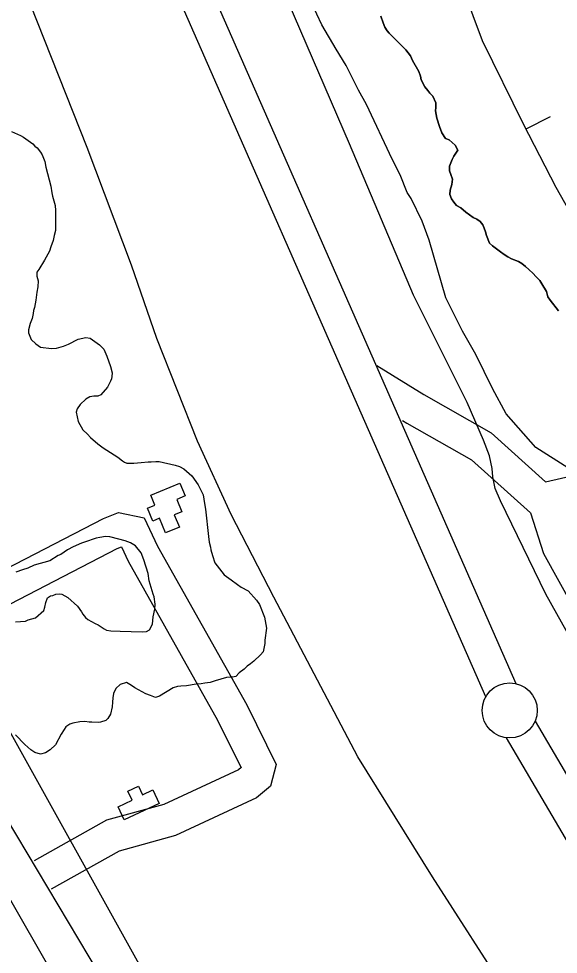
# Model space of a CAD drawing. Extents: x 3187622 to 3225504, y 800805 to 826213.
# Drawn here: x 3198035 to 3198524, y 815754 to 816603 of the extents above; entities that cross this region are included whole.
import ezdxf

# ---------------------------------------------------------------- set-up
doc = ezdxf.new("R2010")
doc.units = 0
for name, color, linetype in [('V-BLDG-OTLN', 7, 'Continuous'), ('V-BORW-LINE', 7, 'Continuous'), ('V-LEVE-TOET', 7, 'Continuous'), ('V-ROAD-CNTR', 7, 'Continuous'), ('V-SITE-VEGE', 7, 'Continuous'), ('V-SURV-LINE', 7, 'Continuous'), ('V-TOPO-SHOR', 7, 'Continuous')]:
    doc.layers.add(name, color=color, linetype=linetype)

msp = doc.modelspace()

# ---------------------------------------------------------------- linework, layer by layer
at = {"layer": 'V-BLDG-OTLN'}
for points in [[(3198154.88, 816170.79), (3198181.07, 816181.66), (3198185.87, 816170.09), (3198178.36, 816166.97), (3198183.03, 816155.73), (3198176.13, 816152.87), (3198180.73, 816141.8), (3198168.22, 816136.61), (3198162.72, 816149.87), (3198156.53, 816147.3), (3198151.67, 816159), (3198158.59, 816161.87)], [(3198130.61, 815876.07), (3198125.06, 815887.87), (3198137.93, 815893.92), (3198133.98, 815902.33), (3198143.6, 815906.86), (3198147.33, 815898.92), (3198156.6, 815903.28), (3198162.37, 815891.01)]]:
    msp.add_lwpolyline(points, close=True, dxfattribs=at)
at = {"layer": 'V-BORW-LINE'}
msp.add_line((3198495.23, 816503.23), (3198517.49, 816514.6), dxfattribs=at)
msp.add_lwpolyline([(3198568.83, 816647.94), (3198618.56, 816574.47), (3198669.97, 816471.47), (3198707.47, 816379.41), (3198713.69, 816347.99), (3198712.72, 816290.03), (3198688.24, 816275.12), (3198648.17, 816278.67), (3198618.81, 816274.96), (3198601.36, 816306.78), (3198582.78, 816343.62), (3198522.37, 816450.14), (3198492.95, 816507.69), (3198455.69, 816583.1), (3198438.62, 816628.78)], dxfattribs=at)
at = {"layer": 'V-LEVE-TOET'}
for points in [[(3199038.46, 814774.71), (3198954.23, 814915.13), (3198885.16, 815041.44), (3198806.08, 815179.48), (3198723.37, 815315), (3198643.57, 815440.7), (3198563.76, 815574.54), (3198481.45, 815713.78), (3198410.45, 815824.36), (3198342.68, 815933.42), (3198266.33, 816078.24), (3198227.64, 816153.42), (3198197.23, 816219.82), (3198160.35, 816313.17), (3198137.42, 816379.6), (3198097.07, 816486.5), (3198045.77, 816616.04), (3197985.39, 816754.21), (3197919.34, 816902.41), (3197851.81, 817066.55), (3197796.16, 817197.48), (3197791.83, 817206.36)], [(3198717.68, 815720.99), (3198659.66, 815821.73), (3198585.77, 815951.06), (3198513.2, 816080.85), (3198472.1, 816165.83), (3198467.27, 816176.98), (3198465.04, 816187.42), (3198464.53, 816194.91), (3198462.16, 816206.49), (3198456.58, 816220.74), (3198441.8, 816254.83), (3198393.14, 816352.3), (3198335.01, 816489.62), (3198279.48, 816618.59)]]:
    msp.add_lwpolyline(points, dxfattribs=at)
at = {"layer": 'V-ROAD-CNTR'}
for points in [[(3196713.68, 817771.96), (3197033.37, 817369.56), (3197518.56, 816706.43), (3197696.12, 816440.38), (3197786.96, 816304.82), (3197929.45, 816035.02), (3198117.23, 815720.41), (3198405.45, 815172.43), (3198695.32, 814623.59), (3198961.87, 814142.68), (3199096.57, 813930.65)], [(3198359.76, 816288.57), (3198402.46, 816262.08), (3198463.49, 816227.45), (3198512.81, 816182.84), (3198541.94, 816189.63), (3198673.58, 816245.61), (3198787.68, 816285.29), (3198839.23, 816298.72), (3198918.53, 816318.9), (3198985.29, 816367.38), (3199193.82, 816467.19), (3199271.67, 816509.46), (3199330.76, 816546.33), (3199355.05, 816566.28)], [(3198383.15, 816238.75), (3198387.15, 816236.28), (3198445.81, 816202.98), (3198499.14, 816154.76)], [(3197924.95, 816053.08), (3198111.96, 816149.64), (3198125.4, 816154.96), (3198148.84, 816150.25), (3198160.87, 816124.56), (3198242, 815980.64), (3198268.57, 815926.44), (3198263.45, 815906.77), (3198250.62, 815895.99), (3198177.1, 815861.97), (3198126.08, 815847.84), (3198064.42, 815813.36)], [(3198499.14, 816154.76), (3198511.01, 816117.82), (3198549.58, 816048.05), (3198634.31, 815858.24), (3198700.68, 815724.96), (3198827.77, 815509.22), (3198903.64, 815403.38), (3199036.5, 815189.45), (3199132.17, 815033.92), (3199184.52, 814975.64), (3199221.62, 814921.72)], [(3197937.96, 816026.03), (3198124.4, 816122.3), (3198128.19, 816123.8), (3198128.09, 816123.82), (3198134.18, 816110.81), (3198215.44, 815966.66), (3198236.73, 815923.22), (3198236.83, 815923.58), (3198234.39, 815921.53), (3198166.73, 815890.23), (3198114.59, 815875.78), (3198048.96, 815839.08)]]:
    msp.add_lwpolyline(points, dxfattribs=at)
at = {"layer": 'V-SITE-VEGE'}
for points in [[(3198532.97, 816195.58), (3198504.16, 816214.11), (3198477.25, 816244.73), (3198464.82, 816267.64), (3198449.49, 816298.57), (3198437.64, 816319.64), (3198422.3, 816349.96), (3198407.37, 816402.33), (3198400.97, 816419.61), (3198390.95, 816440.03), (3198387.38, 816445.61), (3198380.95, 816461.67), (3198373.87, 816475.9), (3198350.31, 816525.38), (3198343.21, 816538.38), (3198332, 816560.66), (3198323.09, 816575.54), (3198310.04, 816597.85), (3198291.8, 816636.8)], [(3198363.51, 816605.64), (3198365.67, 816599.58), (3198367.21, 816595.49), (3198369.1, 816592.37), (3198371.17, 816590.05), (3198376.43, 816584.75), (3198386, 816575.14), (3198390.28, 816569.69), (3198392.15, 816565.27), (3198397.8, 816555.41), (3198399.34, 816550.99), (3198400.09, 816547.73), (3198403.39, 816541.49), (3198406.09, 816538.19), (3198407.99, 816535.71), (3198410.7, 816532.9), (3198413.34, 816526.83), (3198413.42, 816522.6), (3198413.2, 816519.52), (3198414.37, 816513), (3198416.83, 816505.47), (3198418.67, 816499.75), (3198422.15, 816494.64), (3198425.53, 816493.28), (3198430.81, 816488.62), (3198433.32, 816484.03), (3198431.64, 816481.3), (3198429.64, 816478.57), (3198428.27, 816475.35), (3198425.89, 816469.54), (3198425.8, 816465.16), (3198426.88, 816461.89), (3198428.42, 816457.63), (3198427.84, 816452.77), (3198426.28, 816447.76), (3198426.04, 816443.7), (3198427.42, 816439.77), (3198429.64, 816436.64), (3198432.02, 816433.83), (3198435.88, 816431.48), (3198440.52, 816427.82), (3198443.88, 816425.15), (3198447.25, 816422.98), (3198450.64, 816421.45), (3198453.68, 816419.11), (3198455.9, 816416.15), (3198457.3, 816413.03), (3198458.54, 816409.76), (3198459.29, 816406.65), (3198461.91, 816399.61), (3198464.79, 816397.12), (3198468.48, 816394.45), (3198472, 816391.62), (3198475.2, 816389.12), (3198478.58, 816387.1), (3198481.96, 816385.41), (3198488.25, 816383.02), (3198491.46, 816381.01), (3198494.82, 816378.34), (3198497.85, 816375.52), (3198501.52, 816372.04), (3198504.07, 816369.39), (3198507.57, 816365.58), (3198509.64, 816362.78), (3198513.88, 816355.71), (3198515.09, 816350.97), (3198516.98, 816347.68), (3198524.76, 816338.27)], [(3198028.39, 816501.02), (3198036.57, 816497.33), (3198039.29, 816495.71), (3198047.81, 816489.65), (3198049.74, 816487.64), (3198051.67, 816486.04), (3198054.74, 816482.05), (3198056.27, 816479.66), (3198058.51, 816473.72), (3198059.59, 816468.6), (3198063.97, 816451.22), (3198065.03, 816445.31), (3198065.75, 816442.15), (3198067.95, 816433.86), (3198068.26, 816429.14), (3198068.47, 816420.1), (3198068.3, 816411.06), (3198067.03, 816406.37), (3198066.16, 816402.07), (3198064.08, 816396.22), (3198062.83, 816392.31), (3198058.35, 816384.15), (3198053.08, 816375.6), (3198051.46, 816373.28), (3198051.39, 816369.74), (3198052.49, 816365.4), (3198052.38, 816359.9), (3198051.5, 816355.2), (3198050.57, 816347.76), (3198049.27, 816341.1), (3198048.43, 816338.37), (3198047.98, 816335.62), (3198047.11, 816331.32), (3198045.45, 816326.64), (3198043.77, 816320.78), (3198043.71, 816318.03), (3198046.35, 816312.08), (3198050.59, 816308.07), (3198054.86, 816305.24), (3198064.66, 816303.87), (3198069.38, 816304.17), (3198075.7, 816306.02), (3198080.06, 816307.9), (3198088.79, 816312.44), (3198095.89, 816313.88), (3198099.81, 816313.41), (3198108.33, 816307.35), (3198112.19, 816303.35), (3198114.82, 816297.01), (3198118.17, 816287.52), (3198119.63, 816281.99), (3198119.56, 816278.45), (3198119.13, 816276.5), (3198118.3, 816274.16), (3198115.45, 816268.71), (3198109.42, 816261.75), (3198106.65, 816260.63), (3198103.11, 816260.7), (3198099.56, 816259.98), (3198095.99, 816258.08), (3198090.79, 816253.08), (3198087.96, 816249.2), (3198087.12, 816246.08), (3198088.92, 816237.79), (3198093.1, 816230.24), (3198097.34, 816226.23), (3198100.03, 816223.04), (3198106.6, 816217.41), (3198111.64, 816213.78), (3198124.83, 816205.27), (3198129.09, 816202.05), (3198131.03, 816200.83), (3198132.98, 816200.01), (3198139.26, 816199.88), (3198145.96, 816200.54), (3198152.25, 816201.21), (3198155, 816201.15), (3198159.33, 816201.46)], [(3198159.33, 816201.46), (3198162.47, 816201.4), (3198176.94, 816197.98), (3198180.85, 816196.72), (3198184.74, 816194.68), (3198192.08, 816188.26), (3198197.82, 816180.29), (3198202.36, 816171.16), (3198203.39, 816163.28), (3198204.46, 816158.16), (3198207.13, 816133.35), (3198207.82, 816128.23), (3198208.9, 816123.5), (3198209.25, 816121.13), (3198210.72, 816116), (3198212.95, 816109.27), (3198221.39, 816098.5), (3198227.59, 816094.06), (3198233.4, 816089.63), (3198236.89, 816087.2), (3198243.11, 816083.94), (3198250.8, 816075.54), (3198253.48, 816071.56), (3198257.97, 816060.08), (3198259.74, 816050.22), (3198258.35, 816039.24), (3198258.29, 816036.1), (3198256.58, 816028.67), (3198254.17, 816025.97), (3198248.16, 816020.19), (3198245.37, 816017.89), (3198242.18, 816015.59), (3198239.38, 816012.89), (3198234.99, 816009.44), (3198231.79, 816006.36), (3198229.02, 816005.63), (3198226.67, 816005.67), (3198223.52, 816005.34), (3198213.24, 816002.4), (3198208.5, 816000.92), (3198203.77, 816000.22), (3198200.62, 815999.5), (3198195.9, 815999.2), (3198187.22, 815997.79), (3198182.11, 815997.5), (3198178.96, 815997.17), (3198175.01, 815996.07), (3198162.68, 815988.44), (3198159.12, 815987.33), (3198154.44, 815988.99), (3198150.15, 815990.65), (3198140.43, 815995.95), (3198137.33, 815997.97), (3198132.67, 816000.81), (3198127.13, 815998.95), (3198123.14, 815995.49), (3198121.08, 815990.82), (3198120.22, 815986.91), (3198120.14, 815982.98), (3198119.67, 815978.67), (3198118.36, 815972.01), (3198115.93, 815968.13), (3198113.93, 815966.21), (3198109.18, 815964.72), (3198107.21, 815964.37), (3198101.33, 815964.88), (3198098.97, 815964.92), (3198095.05, 815965.39), (3198090.33, 815965.09), (3198084.02, 815964.03), (3198081.25, 815962.91), (3198077.67, 815960.62), (3198076.06, 815958.29), (3198073.62, 815954.02), (3198068.32, 815944.3), (3198063.52, 815939.68), (3198059.14, 815937.01), (3198054.8, 815935.91), (3198049.72, 815937.19), (3198045.83, 815939.62), (3198040.43, 815944.44), (3198031.95, 815953.25)], [(3198031.97, 816055.8), (3198041.02, 816056.41), (3198043.4, 816057.54), (3198050.11, 816059.38), (3198057.71, 816066.3), (3198058.55, 816069.04), (3198059.42, 816073.34), (3198061.07, 816077.63), (3198063.86, 816079.54), (3198065.83, 816079.9), (3198068.6, 816081.02), (3198072.15, 816081.35), (3198074.1, 816080.92), (3198079.55, 816078.06), (3198088.43, 816070.03), (3198091.87, 816064.85), (3198093.01, 816062.87), (3198095.7, 816059.67), (3198097.63, 816058.06), (3198104.24, 816054.4), (3198106.96, 816053.17), (3198112.39, 816049.53), (3198114.73, 816048.31), (3198118.65, 816047.84), (3198126.89, 816047.29), (3198146.92, 816046.9), (3198150.85, 816047.22), (3198153.63, 816048.73), (3198156.48, 816053.79), (3198157, 816060.45), (3198158.32, 816067.5), (3198158.79, 816071.81), (3198157.74, 816078.51), (3198157, 816080.89), (3198153.31, 816093.14), (3198152.26, 816099.83), (3198148.57, 816112.09), (3198145.94, 816118.43), (3198140.96, 816124.81), (3198136.3, 816127.65), (3198131.62, 816129.31), (3198125.75, 816130.99), (3198117.54, 816133.12), (3198113.62, 816133.19), (3198108.5, 816132.51), (3198105.34, 816131.78), (3198094.66, 816128.06), (3198091.89, 816127.33), (3198084.36, 816123.94), (3198079.2, 816121.29), (3198073.23, 816117.08), (3198070.85, 816115.95), (3198063.29, 816111.38), (3198049.07, 816107.33), (3198043.13, 816104.69), (3198038.39, 816103.21), (3198032.45, 816100.97)]]:
    msp.add_lwpolyline(points, dxfattribs=at)
at = {"layer": 'V-SURV-LINE'}
for points in [[(3198115.04, 816844.97), (3198486.05, 815999.78)], [(3198458.57, 815987.74), (3198087.56, 816832.92)], [(3198503.39, 815965.84), (3198985.21, 815145.47)], [(3198959.35, 815130.27), (3198477.53, 815950.64)]]:
    msp.add_lwpolyline(points, dxfattribs=at)
msp.add_circle((3198480.34, 815975.47), 25, dxfattribs=at)
at = {"layer": 'V-TOPO-SHOR'}
msp.add_line((3197978.23, 816043.53), (3198214.09, 815619.78), dxfattribs=at)
for points in [[(3198524.76, 816338.27), (3198516.98, 816347.68), (3198515.09, 816350.97), (3198513.88, 816355.71), (3198509.64, 816362.78), (3198507.57, 816365.58), (3198504.07, 816369.39), (3198501.52, 816372.04), (3198497.85, 816375.52), (3198494.82, 816378.34), (3198491.46, 816381.01), (3198488.25, 816383.02), (3198481.96, 816385.41), (3198478.58, 816387.1), (3198475.2, 816389.12), (3198472, 816391.62), (3198468.48, 816394.45), (3198464.79, 816397.12), (3198461.91, 816399.61), (3198459.29, 816406.65), (3198458.54, 816409.76), (3198457.3, 816413.03), (3198455.9, 816416.15), (3198453.68, 816419.11), (3198450.64, 816421.45), (3198447.25, 816422.98), (3198443.88, 816425.15), (3198440.52, 816427.82), (3198435.88, 816431.48), (3198432.02, 816433.83), (3198429.64, 816436.64), (3198427.42, 816439.77), (3198426.04, 816443.7), (3198426.28, 816447.76), (3198427.84, 816452.77), (3198428.42, 816457.63), (3198426.88, 816461.89), (3198425.8, 816465.16), (3198425.89, 816469.54), (3198428.27, 816475.35), (3198429.64, 816478.57), (3198431.64, 816481.3), (3198433.32, 816484.03), (3198430.81, 816488.62), (3198425.53, 816493.28), (3198422.15, 816494.64), (3198418.67, 816499.75), (3198416.83, 816505.47), (3198414.37, 816513), (3198413.2, 816519.52), (3198413.42, 816522.6), (3198413.34, 816526.83), (3198410.7, 816532.9), (3198407.99, 816535.71), (3198406.09, 816538.19), (3198403.39, 816541.49), (3198400.09, 816547.73), (3198399.34, 816550.99), (3198397.8, 816555.41), (3198392.15, 816565.27), (3198390.28, 816569.69), (3198386, 816575.14), (3198376.43, 816584.75), (3198371.17, 816590.05), (3198369.1, 816592.37), (3198367.21, 816595.49), (3198365.67, 816599.58), (3198363.51, 816605.64)], [(3198927.38, 814183.7), (3198536.08, 814904.39), (3198392.86, 815156.85), (3198129.27, 815625.38), (3197889.02, 816045.08)]]:
    msp.add_lwpolyline(points, dxfattribs=at)

doc.saveas('drawing.dxf')
